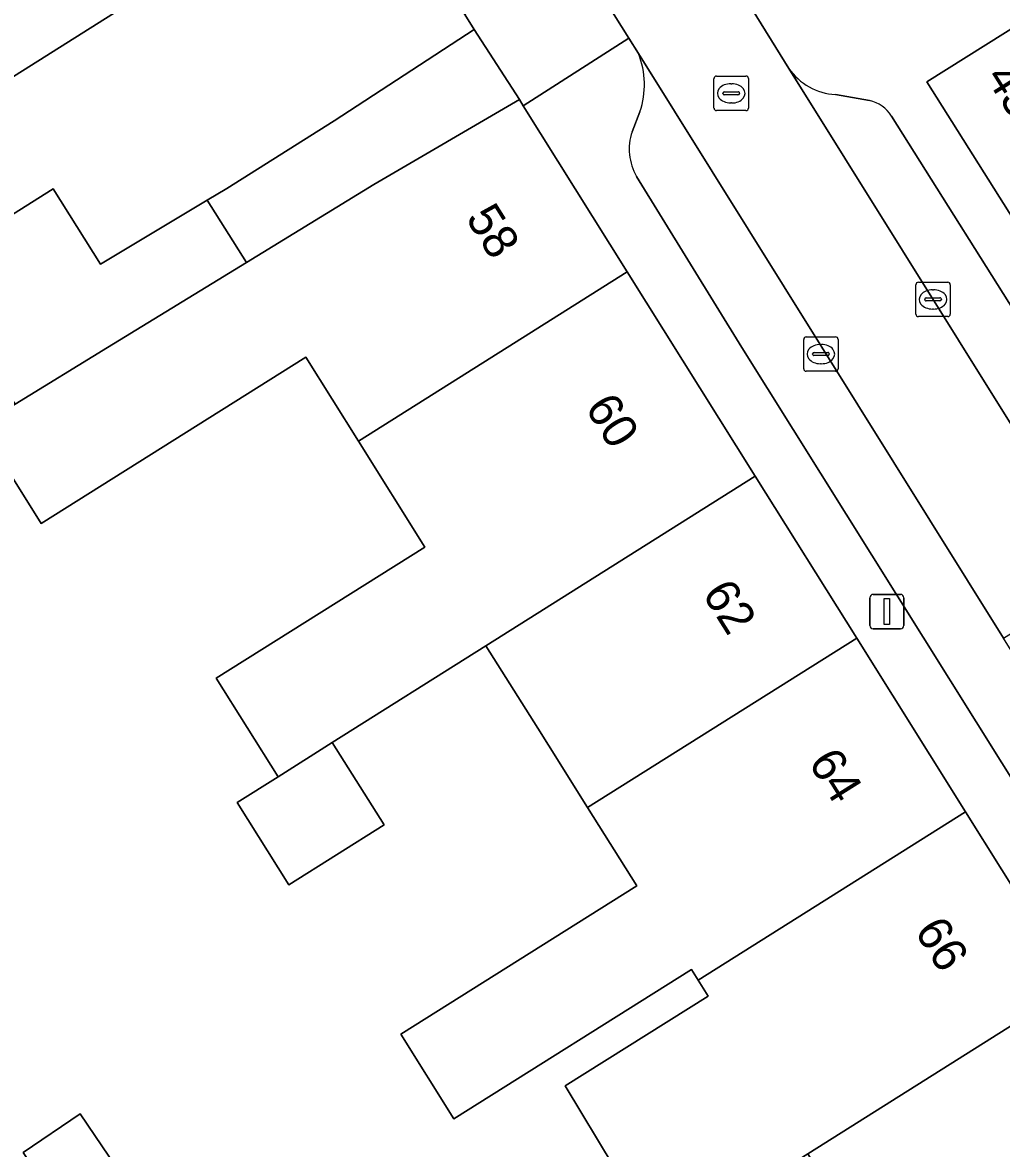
# Model space of a CAD drawing. Extents: x 161798 to 162385, y 382315 to 382833.
# Drawn here: x 162070.23 to 162098.63, y 382476.77 to 382509.43 of the extents above; entities that cross this region are included whole.
import ezdxf

# ---------------------------------------------------------------- set-up
doc = ezdxf.new("R2010")
doc.units = 0
for name, color, linetype in [('IMGEO_Erf', 7, 'Continuous'), ('IMGEO_Kolk', 7, 'Continuous'), ('IMGEO_Lichtmast', 7, 'Continuous'), ('IMGEO_Pand', 7, 'Continuous'), ('IMGEO_Pand_nummerreeks', 7, 'Continuous'), ('IMGEO_Parkeervlak_open', 7, 'Continuous'), ('IMGEO_Rijbaan_lokaal_open', 7, 'Continuous'), ('IMGEO_Rioolput', 7, 'Continuous'), ('IMGEO_Voetpad_open', 7, 'Continuous')]:
    doc.layers.add(name, color=color, linetype=linetype)

msp = doc.modelspace()

# ---------------------------------------------------------------- linework, layer by layer
at = {"layer": 'IMGEO_Erf'}
for points in [[(162073.086, 382509.829), (162069.515, 382515.498), (162057.823, 382508.133), (162057.663, 382508.386), (162052.472, 382505.116), (162047.706, 382502.114), (162051.506, 382496.234), (162056.204, 382499.194), (162061.395, 382502.464)], [(162075.587, 382504.275), (162072.492, 382502.422), (162071.118, 382504.604), (162067.387, 382502.256), (162068.91, 382500), (162070.016, 382498.362), (162072.698, 382500), (162076.724, 382502.463)], [(162073.582, 382475.286), (162075.261, 382472.807), (162073.609, 382471.681), (162071.927, 382474.165), (162070.244, 382476.649), (162071.9, 382477.77)]]:
    msp.add_lwpolyline(points, close=True, dxfattribs=at)
for points in [[(162088.05, 382484.385), (162086.624, 382486.655), (162085.488, 382488.464), (162085.179, 382488.957), (162083.675, 382491.352), (162079.217, 382488.544), (162080.717, 382486.156), (162077.952, 382484.419), (162076.454, 382486.804), (162077.644, 382487.553), (162075.848, 382490.413), (162081.903, 382494.215), (162079.975, 382497.285), (162078.447, 382499.719), (162070.771, 382494.899), (162069.012, 382497.701)], [(162076.36, 382470.928), (162079.043, 382467.284), (162082.212, 382462.98), (162083.316, 382463.686), (162091.73, 382469.061), (162090.229, 382471.544), (162094.501, 382474.235), (162093.01, 382476.61), (162088.778, 382473.945), (162087.919, 382475.365), (162087.75, 382475.644), (162087.398, 382476.226), (162085.975, 382478.581), (162090.123, 382481.185), (162089.834, 382481.646), (162089.638, 382481.958), (162082.746, 382477.63), (162081.204, 382480.086), (162088.05, 382484.385)]]:
    msp.add_lwpolyline(points, dxfattribs=at)
at = {"layer": 'IMGEO_Kolk'}
for p, q in [((162096.145, 382500.971), (162096.145, 382501.823)), ((162096.22, 382501.897), (162097.072, 382501.897)), ((162097.146, 382501.823), (162097.146, 382500.971)), ((162096.633, 382501.677), (162096.658, 382501.677)), ((162096.404, 382501.391), (162096.404, 382501.403)), ((162096.842, 382501.354), (162096.444, 382501.354)), ((162096.447, 382501.44), (162096.845, 382501.44)), ((162096.888, 382501.403), (162096.888, 382501.391)), ((162097.072, 382500.897), (162096.22, 382500.897)), ((162096.656, 382501.117), (162096.631, 382501.117)), ((162092.893, 382499.385), (162092.893, 382500.237)), ((162092.968, 382500.311), (162093.82, 382500.311)), ((162093.894, 382500.237), (162093.894, 382499.385)), ((162093.195, 382499.854), (162093.593, 382499.854)), ((162093.381, 382500.091), (162093.406, 382500.091)), ((162093.152, 382499.805), (162093.152, 382499.817)), ((162093.59, 382499.768), (162093.192, 382499.768)), ((162093.404, 382499.531), (162093.379, 382499.531)), ((162093.636, 382499.817), (162093.636, 382499.805)), ((162093.82, 382499.311), (162092.968, 382499.311))]:
    msp.add_line(p, q, dxfattribs=at)
for points in [[(162096.145, 382500.971), (162096.145, 382501.823)], [(162096.22, 382501.897), (162097.072, 382501.897)], [(162097.146, 382501.823), (162097.146, 382500.971)], [(162097.072, 382500.897), (162096.22, 382500.897)], [(162092.893, 382499.385), (162092.893, 382500.237)], [(162092.968, 382500.311), (162093.82, 382500.311)], [(162093.894, 382500.237), (162093.894, 382499.385)], [(162093.82, 382499.311), (162092.968, 382499.311)]]:
    msp.add_lwpolyline(points, dxfattribs=at)
for centre, radius, start, end in [((162096.222, 382501.821), 0.0765, 91.552, 178.448), ((162096.222, 382501.821), 0.0765, 91.552, 178.448), ((162097.07, 382501.821), 0.0765, 1.552, 88.448), ((162097.07, 382501.821), 0.0765, 1.552, 88.448), ((162096.444, 382501.4), 0.0403, 85.8775, 175.7526), ((162096.441, 382501.39), 0.0366, 178.938, 274.7102), ((162096.845, 382501.397), 0.043, 264.8664, 352.4533), ((162096.849, 382501.402), 0.0386, 1.7309, 96.639), ((162096.222, 382500.973), 0.0765, 181.552, 268.448), ((162096.222, 382500.973), 0.0765, 181.552, 268.448), ((162097.07, 382500.973), 0.0765, 271.552, 358.448), ((162097.07, 382500.973), 0.0765, 271.552, 358.448), ((162092.97, 382500.235), 0.0765, 91.552, 178.448), ((162092.97, 382500.235), 0.0765, 91.552, 178.448), ((162093.818, 382500.235), 0.0765, 1.552, 88.448), ((162093.818, 382500.235), 0.0765, 1.552, 88.448), ((162093.192, 382499.814), 0.0403, 85.8775, 175.7526), ((162093.597, 382499.816), 0.0386, 1.7309, 96.639), ((162093.189, 382499.804), 0.0366, 178.938, 274.7102), ((162093.593, 382499.811), 0.043, 264.8664, 352.4533), ((162092.97, 382499.387), 0.0765, 181.552, 268.448), ((162092.97, 382499.387), 0.0765, 181.552, 268.448), ((162093.818, 382499.387), 0.0765, 271.552, 358.448), ((162093.818, 382499.387), 0.0765, 271.552, 358.448)]:
    msp.add_arc(centre, radius, start, end, dxfattribs=at)
for centre, major_axis, ratio, start_param, end_param in [((162096.632, 382501.397), (-0.387, 0.002), 0.722429, 4.712389, 7.853982), ((162096.657, 382501.397), (-0.39, 0.002), 0.717154, 1.570796, 4.712389), ((162093.38, 382499.811), (-0.387, 0.002), 0.722429, 4.712389, 7.853982), ((162093.405, 382499.811), (-0.39, 0.002), 0.717154, 1.570796, 4.712389)]:
    msp.add_ellipse(centre, major_axis=major_axis, ratio=ratio, start_param=start_param, end_param=end_param, dxfattribs=at)
at = {"layer": 'IMGEO_Lichtmast'}
for p, q in [((162094.811, 382491.942), (162094.811, 382492.742)), ((162094.811, 382492.742), (162094.811, 382491.942)), ((162094.911, 382492.842), (162095.701, 382492.842)), ((162095.701, 382492.842), (162094.911, 382492.842)), ((162095.801, 382492.742), (162095.801, 382491.942)), ((162095.801, 382491.942), (162095.801, 382492.742)), ((162095.701, 382491.842), (162094.911, 382491.842)), ((162094.911, 382491.842), (162095.701, 382491.842))]:
    msp.add_line(p, q, dxfattribs=at)
msp.add_lwpolyline([(162095.231, 382492.717), (162095.381, 382492.717), (162095.381, 382491.967), (162095.231, 382491.967), (162095.231, 382492.717)], dxfattribs=at)
for centre, start, end in [((162094.911, 382492.742), 90, 180), ((162094.911, 382492.742), 90, 180), ((162095.701, 382492.742), 0, 90), ((162095.701, 382492.742), 360, 90), ((162094.911, 382491.942), 180, 270), ((162094.911, 382491.942), 180, 270), ((162095.701, 382491.942), 270, 0), ((162095.701, 382491.942), 270, 0)]:
    msp.add_arc(centre, 0.1, start, end, dxfattribs=at)
at = {"layer": 'IMGEO_Pand'}
for points in [[(162105.918, 382513.642), (162101.682, 382510.985), (162096.463, 382507.711), (162099.911, 382502.241), (162107.478, 382506.979), (162105.766, 382509.713), (162110.466, 382512.656), (162114.676, 382515.51), (162113.803, 382516.806), (162116.439, 382518.581), (162115.249, 382520.35), (162108.495, 382515.802), (162108.74, 382515.412)], [(162076.158, 382504.617), (162079.27, 382506.576), (162083.329, 382509.229), (162083.059, 382509.66), (162080.162, 382514.287), (162073.086, 382509.829), (162061.395, 382502.464), (162065.677, 382495.668), (162069.012, 382497.701), (162070.016, 382498.362), (162068.91, 382500), (162067.387, 382502.256), (162071.118, 382504.604), (162072.492, 382502.422), (162075.587, 382504.275)], [(162084.647, 382507.191), (162083.329, 382509.229), (162079.27, 382506.576), (162076.158, 382504.617), (162075.587, 382504.275), (162076.724, 382502.463), (162080.424, 382504.726)], [(162087.775, 382502.198), (162084.758, 382507.014), (162084.647, 382507.191), (162080.424, 382504.726), (162076.724, 382502.463), (162072.698, 382500), (162070.016, 382498.362), (162069.012, 382497.701), (162070.771, 382494.899), (162078.447, 382499.719), (162079.975, 382497.285), (162084.286, 382500)], [(162091.487, 382496.273), (162087.775, 382502.198), (162084.286, 382500), (162079.975, 382497.285), (162081.903, 382494.215), (162075.848, 382490.413), (162077.644, 382487.553), (162079.217, 382488.544), (162083.675, 382491.352)], [(162094.432, 382491.572), (162091.487, 382496.273), (162083.675, 382491.352), (162085.179, 382488.957), (162085.488, 382488.464), (162086.624, 382486.655)], [(162086.624, 382486.655), (162088.05, 382484.385), (162081.204, 382480.086), (162082.746, 382477.63), (162089.638, 382481.958), (162089.834, 382481.646), (162097.591, 382486.531), (162094.432, 382491.572)], [(162079.217, 382488.544), (162077.644, 382487.553), (162076.454, 382486.804), (162077.952, 382484.419), (162080.717, 382486.156)], [(162100.752, 382481.485), (162097.591, 382486.531), (162089.834, 382481.646), (162090.123, 382481.185), (162085.975, 382478.581), (162087.398, 382476.226), (162087.75, 382475.644), (162087.919, 382475.365), (162088.778, 382473.945), (162093.01, 382476.61)], [(162100.752, 382481.485), (162093.01, 382476.61), (162094.501, 382474.235), (162090.229, 382471.544), (162091.73, 382469.061), (162103.771, 382476.665), (162103.519, 382477.068)], [(162070.244, 382476.649), (162071.927, 382474.165), (162073.582, 382475.286), (162071.9, 382477.77)]]:
    msp.add_lwpolyline(points, close=True, dxfattribs=at)
at = {"layer": 'IMGEO_Parkeervlak_open'}
for points in [[(162106.555, 382478.969), (162100.211, 382489.131), (162098.69, 382491.566), (162088.102, 382508.526)], [(162092.465, 382508.096), (162100.679, 382494.931)], [(162094.8, 382507.163), (162093.813, 382507.336)], [(162088.143, 382506.842), (162087.916, 382506.258)], [(162100.796, 382498.198), (162099.663, 382500), (162095.442, 382506.713)], [(162088.047, 382504.963), (162091.096, 382500), (162103.161, 382480.743)]]:
    msp.add_lwpolyline(points, dxfattribs=at)
for centre, radius, start, end in [((162085.843, 382507.628), 2.431, 341.1254, 21.664), ((162093.922, 382509.106), 1.773, 214.7103, 266.4612), ((162094.58, 382506.166), 1.021, 32.3982, 77.5459), ((162089.381, 382505.752), 1.55, 160.9516, 210.601)]:
    msp.add_arc(centre, radius, start, end, dxfattribs=at)
at = {"layer": 'IMGEO_Rijbaan_lokaal_open'}
msp.add_lwpolyline([(162091.281, 382510.003), (162081.227, 382525.987), (162081.138, 382526.129), (162078.203, 382524.285), (162079.956, 382521.492), (162082.029, 382518.203), (162086.166, 382511.612), (162087.822, 382508.974), (162088.102, 382508.526), (162098.69, 382491.566), (162101.655, 382493.415), (162101.556, 382493.568), (162100.679, 382494.931), (162092.465, 382508.096)], close=True, dxfattribs=at)
at = {"layer": 'IMGEO_Rioolput'}
for p, q in [((162090.291, 382506.948), (162090.291, 382507.8)), ((162090.366, 382507.874), (162091.218, 382507.874)), ((162091.292, 382507.8), (162091.292, 382506.948)), ((162090.55, 382507.368), (162090.55, 382507.38)), ((162090.593, 382507.417), (162090.991, 382507.417)), ((162090.779, 382507.654), (162090.804, 382507.654)), ((162091.034, 382507.38), (162091.034, 382507.368)), ((162090.988, 382507.331), (162090.59, 382507.331)), ((162090.802, 382507.094), (162090.777, 382507.094)), ((162091.218, 382506.874), (162090.366, 382506.874))]:
    msp.add_line(p, q, dxfattribs=at)
for points in [[(162090.291, 382506.948), (162090.291, 382507.8)], [(162090.366, 382507.874), (162091.218, 382507.874)], [(162091.292, 382507.8), (162091.292, 382506.948)], [(162091.218, 382506.874), (162090.366, 382506.874)]]:
    msp.add_lwpolyline(points, dxfattribs=at)
for centre, radius, start, end in [((162090.368, 382507.798), 0.0765, 91.552, 178.448), ((162090.368, 382507.798), 0.0765, 91.552, 178.448), ((162091.216, 382507.798), 0.0765, 1.552, 88.448), ((162091.216, 382507.798), 0.0765, 1.552, 88.448), ((162090.59, 382507.377), 0.0403, 85.8775, 175.7526), ((162090.587, 382507.367), 0.0366, 178.938, 274.7102), ((162090.991, 382507.374), 0.043, 264.8664, 352.4533), ((162090.995, 382507.379), 0.0386, 1.7309, 96.639), ((162090.368, 382506.95), 0.0765, 181.552, 268.448), ((162090.368, 382506.95), 0.0765, 181.552, 268.448), ((162091.216, 382506.95), 0.0765, 271.552, 358.448), ((162091.216, 382506.95), 0.0765, 271.552, 358.448)]:
    msp.add_arc(centre, radius, start, end, dxfattribs=at)
for centre, major_axis, ratio, start_param, end_param in [((162090.778, 382507.374), (-0.387, 0.002), 0.722429, 4.712389, 7.853982), ((162090.803, 382507.374), (-0.39, 0.002), 0.717154, 1.570796, 4.712389)]:
    msp.add_ellipse(centre, major_axis=major_axis, ratio=ratio, start_param=start_param, end_param=end_param, dxfattribs=at)
at = {"layer": 'IMGEO_Voetpad_open'}
msp.add_lwpolyline([(162086.166, 382511.612), (162083.059, 382509.66), (162083.329, 382509.229), (162084.647, 382507.191), (162084.758, 382507.014), (162087.822, 382508.974)], close=True, dxfattribs=at)
for points in [[(162099.911, 382502.241), (162096.463, 382507.711), (162101.682, 382510.985)], [(162091.281, 382510.003), (162092.465, 382508.096)], [(162088.102, 382508.526), (162087.822, 382508.974), (162084.758, 382507.014), (162087.775, 382502.198), (162091.487, 382496.273), (162094.432, 382491.572), (162097.591, 382486.531), (162100.752, 382481.485), (162103.519, 382477.068), (162104.984, 382477.985), (162103.344, 382480.468)], [(162093.813, 382507.336), (162094.8, 382507.163)], [(162087.916, 382506.258), (162088.143, 382506.842)], [(162095.442, 382506.713), (162099.663, 382500), (162100.796, 382498.198)], [(162103.161, 382480.743), (162091.096, 382500), (162088.047, 382504.963)]]:
    msp.add_lwpolyline(points, dxfattribs=at)
for centre, radius, start, end in [((162085.843, 382507.628), 2.431, 341.1254, 21.664), ((162093.922, 382509.106), 1.773, 214.7103, 266.4612), ((162094.58, 382506.166), 1.021, 32.3982, 77.5459), ((162089.381, 382505.752), 1.55, 160.9516, 210.601)]:
    msp.add_arc(centre, radius, start, end, dxfattribs=at)

# ---------------------------------------------------------------- texts
at = {"layer": 'IMGEO_Pand_nummerreeks'}
for s, rotation, p in [('43-45', 302.2229, (162098.151, 382507.845)), ('58', 302.2057, (162083.068, 382503.754)), ('60', 302.1943, (162086.531, 382498.255)), ('62', 302.1943, (162089.93, 382492.857)), ('64', 302.1931, (162093.01, 382487.963)), ('66', 302.1943, (162096.089, 382483.072))]:
    msp.add_text(s, height=1, rotation=rotation, dxfattribs=at).set_placement(p)

doc.saveas('drawing.dxf')
